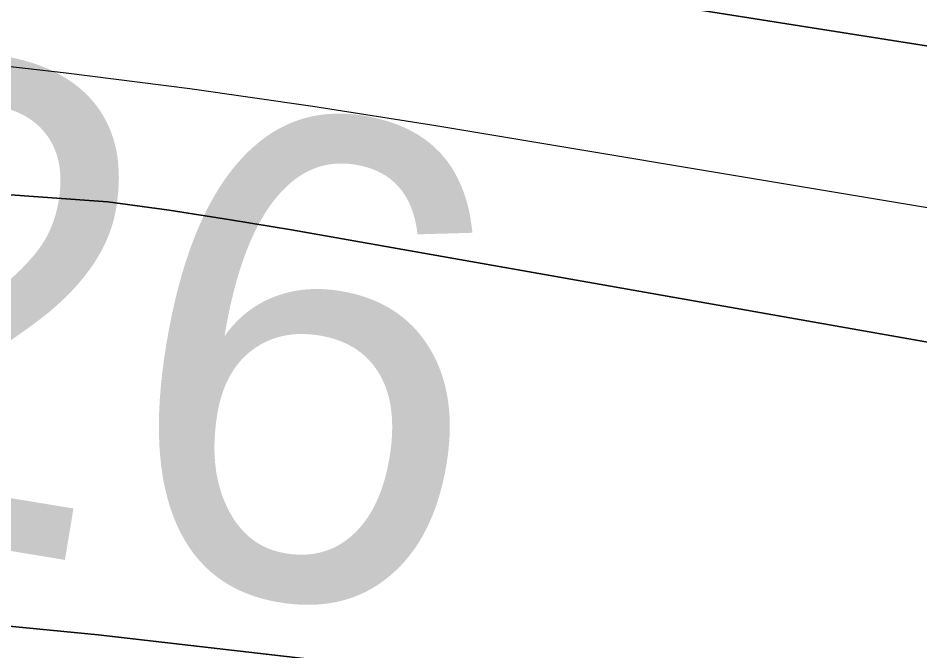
# Model space of a CAD drawing. Extents: x 3329332 to 3367211, y 631066 to 656469.
# Drawn here: x 3337948.1 to 3338074.1, y 648304.1 to 648392.4 of the extents above; entities that cross this region are included whole.
import ezdxf

# ---------------------------------------------------------------- set-up
doc = ezdxf.new("R2010")
doc.units = 0
for name, color, linetype in [('V-RIVR-EDGE', 7, 'Continuous'), ('V-RIVR-RANG', 7, 'Continuous'), ('V-TOPO-DPTH', 7, 'Continuous'), ('V-TOPO-MINR', 7, 'Continuous')]:
    doc.layers.add(name, color=color, linetype=linetype)

msp = doc.modelspace()

# ---------------------------------------------------------------- linework, layer by layer
at = {"layer": 'V-RIVR-EDGE'}
msp.add_spline([(3343636.8271070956, 646843.3989800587), (3343622.1108212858, 646851.5792317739), (3343608.9428611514, 646858.5922459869), (3343596.5399541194, 646861.3375356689), (3343585.2946953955, 646861.7531449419), (3343568.24393458, 646866.8367453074), (3343554.697763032, 646877.7287245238), (3343538.057816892, 646892.1185805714), (3343529.147033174, 646895.6308411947), (3343519.467360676, 646901.8596239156), (3343506.6900779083, 646910.0350810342), (3343488.8790585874, 646921.325408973), (3343476.1027347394, 646929.8886666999), (3343464.099135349, 646937.2866047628), (3343456.7481843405, 646944.2852351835), (3343449.7850339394, 646951.2829066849), (3343444.7484206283, 646953.23437568), (3343437.386921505, 646955.9671994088), (3343424.9830555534, 646958.3246884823), (3343409.480620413, 646962.2410513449), (3343396.697584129, 646968.089704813), (3343383.5277061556, 646974.3271178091), (3343375.7774475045, 646976.6730998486), (3343358.7228510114, 646980.205497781), (3343342.4448146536, 646984.1237784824), (3343324.996664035, 646985.3303316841), (3343315.3045255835, 646986.5177064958), (3343304.843498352, 646990.4216034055), (3343288.9638107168, 646998.60473188), (3343275.4109267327, 647006.7821068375), (3343264.954694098, 647012.6250067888), (3343248.681452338, 647018.4822905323), (3343233.954618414, 647022.3967355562), (3343209.925364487, 647028.2731976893), (3343162.260410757, 647042.3519666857), (3343147.918500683, 647045.1020509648), (3343128.926818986, 647049.4148447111), (3343116.5229530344, 647051.7723337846), (3343106.4526031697, 647056.8386736), (3343102.5793916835, 647058.7872658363), (3343086.688197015, 647062.3167870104), (3343081.258988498, 647062.3302118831), (3343073.506812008, 647063.9005927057), (3343064.593151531, 647066.249451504), (3343053.7481593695, 647071.7055097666), (3343047.940739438, 647075.5978996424), (3343041.7426421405, 647078.3278466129), (3343029.344529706, 647083.0121393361), (3343020.0488221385, 647087.6887607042), (3343006.4940203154, 647095.090534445), (3342971.6236099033, 647107.974257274), (3342951.4790744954, 647116.5557344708), (3342937.1515482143, 647125.1228278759), (3342928.2455590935, 647130.5740915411), (3342903.0586568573, 647138.7802340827), (3342877.487789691, 647148.5385379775), (3342858.8954156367, 647157.5039801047), (3342849.609297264, 647166.0586075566), (3342844.19159578, 647170.7256397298), (3342831.7934833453, 647175.4099324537), (3342823.655424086, 647177.7568734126), (3342803.887182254, 647181.6837843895), (3342796.52568313, 647184.4166081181), (3342787.2309344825, 647189.4810300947), (3342775.609382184, 647194.5512055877), (3342758.944504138, 647198.858245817), (3342732.97337041, 647203.5761007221), (3342721.3451056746, 647205.9316719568), (3342697.703652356, 647211.8071751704), (3342663.989931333, 647221.973416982), (3342635.705418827, 647232.1262339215), (3342620.593661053, 647237.2050396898), (3342601.9840264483, 647239.1900708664), (3342563.6166981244, 647249.3678197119), (3342526.798654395, 647258.7661316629), (3342490.762924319, 647270.8771300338), (3342457.056874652, 647284.1457767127), (3342444.661638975, 647289.9934712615), (3342438.029712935, 647274.1099479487), (3342415.16769651, 647281.5347357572), (3342391.925550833, 647292.0628873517), (3342329.1699355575, 647319.7520755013), (3342295.0780031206, 647333.7972823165), (3342283.068650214, 647338.8684167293), (3342254.791809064, 647352.1236385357), (3342236.19751717, 647360.3134794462), (3342218.3759497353, 647367.3380006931), (3342205.204153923, 647372.7998124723), (3342191.64743426, 647379.4259849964), (3342179.2579521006, 647387.6004831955), (3342172.2852125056, 647390.720148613), (3342149.820585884, 647402.0219835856), (3342116.8997266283, 647419.1667185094), (3342096.3664316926, 647427.3613540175), (3342074.6726116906, 647436.7222681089), (3342056.4594079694, 647442.1965458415), (3342048.7110671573, 647445.3181290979), (3342046.3909759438, 647448.0384868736), (3342044.4577264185, 647450.3700851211), (3342038.2586702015, 647452.712231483), (3342007.6463951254, 647462.4830013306), (3341964.2482070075, 647476.9390228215), (3341952.242689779, 647483.5613596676), (3341946.042674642, 647485.5157054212), (3341937.125178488, 647486.313361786), (3341928.594524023, 647486.7222586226), (3341922.397385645, 647489.8400062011), (3341906.513862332, 647496.4719322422), (3341894.505468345, 647501.9308672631), (3341878.2379801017, 647510.1149546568), (3341870.0932084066, 647509.7472913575), (3341856.9137412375, 647512.1066982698), (3341848.000080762, 647514.4555570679), (3341827.073231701, 647520.324347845), (3341821.2638939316, 647523.4411365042), (3341814.6789549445, 647526.5598430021), (3341810.025347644, 647526.571350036), (3341806.5332243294, 647525.8043790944), (3341795.289883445, 647526.9955895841), (3341774.7450814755, 647530.5366177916), (3341748.7854547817, 647539.9080799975), (3341739.1000287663, 647543.8100590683), (3341723.2049984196, 647545.7883778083), (3341703.4377155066, 647550.1030893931), (3341688.708963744, 647553.2419331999), (3341675.143613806, 647556.3779002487), (3341665.0684693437, 647559.505237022), (3341655.7785152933, 647566.5086620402), (3341650.35985489, 647570.787893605), (3341641.0583938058, 647573.1377113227), (3341619.3521078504, 647577.4572175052), (3341603.0731125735, 647580.9876975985), (3341588.7244900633, 647581.0231776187), (3341577.8641551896, 647580.2744261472), (3341570.499779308, 647581.843848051), (3341563.913881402, 647584.5747539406), (3341550.35620282, 647590.8131258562), (3341537.182489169, 647595.4993364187), (3341511.9936690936, 647602.9298777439), (3341494.1644303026, 647606.8519941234), (3341474.01126462, 647611.9432658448), (3341452.3126500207, 647619.3651768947), (3341435.647771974, 647623.672217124), (3341426.7293169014, 647624.0820728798), (3341409.6747204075, 647627.6144708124), (3341399.593822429, 647628.4150039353), (3341382.156219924, 647633.887363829), (3341364.3346524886, 647640.9118850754), (3341355.4209920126, 647643.2607438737), (3341344.179568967, 647645.2275555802), (3341336.034797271, 647644.8598922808), (3341320.5266086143, 647646.449451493), (3341290.677468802, 647651.176895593), (3341274.0145085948, 647656.2595370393), (3341268.5862589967, 647656.6607625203), (3341256.951281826, 647656.301729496), (3341232.5255970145, 647658.6889450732), (3341211.979836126, 647661.842172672), (3341186.0144559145, 647668.8868312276), (3341159.6564804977, 647673.9934456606), (3341146.4731776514, 647674.8016501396), (3341117.007043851, 647677.589132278), (3341103.433063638, 647677.2348938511), (3341097.616054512, 647677.2492776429), (3341091.8028810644, 647678.8148638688), (3341087.9296695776, 647680.7634561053), (3341085.2198599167, 647682.7091715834), (3341079.7954459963, 647684.661599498), (3341055.366884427, 647685.8854132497), (3341036.3684902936, 647687.4836027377), (3341024.7306363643, 647685.9611678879), (3341011.1547383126, 647684.8313282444), (3340999.5255146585, 647686.7990988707), (3340985.1855224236, 647690.3247843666), (3340953.8005228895, 647701.2608738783), (3340935.5930726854, 647709.0619552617), (3340923.584678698, 647714.5208902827), (3340917.0016575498, 647718.4151979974), (3340910.7968478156, 647718.4305407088), (3340908.0793667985, 647717.2738513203), (3340903.8135601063, 647717.2843994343), (3340894.5092222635, 647718.4708153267), (3340882.4893212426, 647719.2761430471), (3340860.789747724, 647726.3102534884), (3340855.75697009, 647729.812924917), (3340851.89047104, 647734.4761214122), (3340848.4060190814, 647736.811555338), (3340842.5909277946, 647737.6015403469), (3340826.314809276, 647742.2954222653), (3340811.5946877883, 647748.9244715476), (3340794.9432346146, 647758.6607202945), (3340781.396104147, 647769.1648989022), (3340774.827466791, 647778.8762157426), (3340770.949460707, 647778.8858049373), (3340766.3035247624, 647781.9997168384), (3340765.154506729, 647787.8196027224), (3340765.1631370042, 647791.3098081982), (3340761.6815618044, 647794.8086439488), (3340748.8985255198, 647800.6572974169), (3340736.8843780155, 647803.7894287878), (3340725.2589900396, 647807.3084018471), (3340719.4477344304, 647809.6495892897), (3340716.353959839, 647813.1474661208), (3340707.8348124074, 647818.2099702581), (3340686.534546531, 647829.8967290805), (3340660.9655972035, 647840.4306341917), (3340654.377781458, 647842.3859388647), (3340636.5533372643, 647848.2470582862), (3340626.477233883, 647850.986594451), (3340619.1090223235, 647851.0048139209), (3340608.2458106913, 647849.0926606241), (3340603.203443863, 647848.7173259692), (3340600.494593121, 647851.0508420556), (3340597.786701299, 647853.7721587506), (3340589.6467242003, 647855.343498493), (3340581.5086649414, 647857.6904394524), (3340569.1143881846, 647863.9259346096), (3340561.3708419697, 647868.9865209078), (3340557.892143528, 647873.6487584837), (3340534.6413675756, 647880.686704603), (3340500.541763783, 647891.6295065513), (3340470.702213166, 647900.2349567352), (3340445.522023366, 647911.1557035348), (3340419.5623966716, 647920.5271657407), (3340404.067632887, 647927.5459334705), (3340372.685510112, 647939.6454248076), (3340342.4696659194, 647952.9054412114), (3340306.057642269, 647969.6710058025), (3340282.828921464, 647985.6283659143), (3340275.0940055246, 647994.1791576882), (3340268.900702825, 647998.8481077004), (3340258.823640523, 648001.199843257), (3340240.223595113, 648007.0628805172), (3340208.8366777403, 648017.2233688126), (3340162.736351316, 648036.7275106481), (3340150.3468691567, 648044.9020088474), (3340132.923650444, 648056.1913778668), (3340120.1463676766, 648064.3668349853), (3340103.8769615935, 648071.7753211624), (3340062.4148997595, 648085.063146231), (3340020.562160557, 648097.1885283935), (3340008.159253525, 648099.9338180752), (3339970.575197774, 648113.2120539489), (3339931.446652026, 648129.2087297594), (3339889.974042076, 648138.2307481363), (3339851.5961656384, 648144.1426902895), (3339826.794187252, 648151.1844720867), (3339779.131151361, 648166.0388423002), (3339750.4607560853, 648176.9682193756), (3339726.4410913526, 648186.7226875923), (3339710.1716852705, 648194.1311737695), (3339698.5520508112, 648199.9769504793), (3339684.9905365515, 648204.6641199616), (3339657.470118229, 648210.1614117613), (3339640.4049736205, 648209.4280030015), (3339598.1414197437, 648212.2471294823), (3339566.358071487, 648218.9183712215), (3339519.0713291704, 648229.118175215), (3339492.7200661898, 648236.9393939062), (3339468.307806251, 648244.7558180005), (3339451.6400514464, 648247.899456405), (3339423.72320224, 648249.9075016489), (3339391.1489100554, 648250.3758514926), (3339356.2621980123, 648256.6669639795), (3339323.3125711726, 648262.1776806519), (3339267.0929899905, 648266.970331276), (3339191.493926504, 648276.0767345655), (3339142.6492693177, 648283.5657699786), (3339080.627062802, 648294.1898135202), (3339050.0051985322, 648300.0825772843), (3339012.788806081, 648305.2160414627), (3338936.4160592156, 648315.0999638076), (3338861.5935558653, 648324.5922498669), (3338841.0430003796, 648325.8064744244), (3338779.400923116, 648333.3271541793), (3338716.984203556, 648341.237552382), (3338619.6702238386, 648351.1732563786), (3338573.9260536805, 648357.879019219), (3338540.2008256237, 648363.3916537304), (3338502.213626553, 648370.4660387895), (3338454.128268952, 648371.3605460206), (3338406.04578811, 648373.4184550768), (3338372.6958947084, 648373.8887227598), (3338327.7215722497, 648378.2657641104), (3338302.9100046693, 648381.4295398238), (3338283.518056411, 648380.7018845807), (3338273.82495904, 648381.5014587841), (3338260.6522043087, 648386.5754699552), (3338248.6428514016, 648391.646604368), (3338238.5715426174, 648396.3251435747), (3338223.4501956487, 648397.5259432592), (3338149.397539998, 648404.6895078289), (3338106.754815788, 648410.9997987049), (3338090.4815740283, 648416.8570824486), (3338075.7662471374, 648425.4251347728), (3338068.017906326, 648428.5467180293), (3338061.041331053, 648430.1151810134), (3338050.188667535, 648432.4688344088), (3338042.0563617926, 648437.1425790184), (3338023.077146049, 648446.4967806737), (3338014.178828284, 648455.0504492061), (3338009.5482350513, 648464.3691708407), (3338008.012375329, 648470.5778162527), (3338005.6980376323, 648475.6249776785), (3338000.2832129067, 648481.4554116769), (3337993.311432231, 648484.962877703), (3337977.799407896, 648485.0012344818), (3337963.842421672, 648486.5869580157), (3337952.2227872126, 648492.4327347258), (3337934.79860958, 648503.3343031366), (3337924.3558018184, 648514.6064116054), (3337915.4689910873, 648527.8136874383), (3337906.963268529, 648538.3054000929), (3337897.6704377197, 648544.1454232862), (3337885.6534134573, 648546.1141528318), (3337868.6055294, 648552.3611550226), (3337833.747584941, 648570.2862857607), (3337831.4265348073, 648572.6188429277), (3337828.3413904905, 648579.6069252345), (3337825.256246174, 648586.595007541), (3337821.7775477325, 648591.257245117), (3337805.128012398, 648601.7690950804), (3337772.198522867, 648615.4236245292), (3337745.0716586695, 648623.2467610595), (3337725.3043757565, 648627.561472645), (3337697.3971157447, 648633.4475239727), (3337655.9264236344, 648643.2451435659), (3337633.050982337, 648645.2407228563), (3337587.683105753, 648647.2919194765), (3337530.6735395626, 648646.2694788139), (3337482.1965456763, 648645.6137425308), (3337469.4000845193, 648646.0331874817), (3337459.3258989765, 648649.5483248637), (3337449.6337605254, 648650.7356996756), (3337425.977923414, 648650.7941937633), (3337387.1921090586, 648648.5632820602), (3337346.0785321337, 648645.9503232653), (3337294.491462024, 648642.1998534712), (3337235.915350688, 648634.9764387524), (3337203.720228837, 648631.9536242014), (3337180.834239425, 648629.6833967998), (3337120.3162482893, 648621.3013748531), (3337079.5770471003, 648613.2582486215), (3337041.950798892, 648609.4732577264), (3337018.288249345, 648606.8171475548), (3336982.5914149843, 648599.1493559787), (3336951.5549003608, 648594.1846616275), (3336908.505197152, 648592.7398992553), (3336875.1648929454, 648597.088173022), (3336858.1045429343, 648598.2937673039), (3336851.1308444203, 648601.025632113), (3336844.931788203, 648603.367778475), (3336839.116696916, 648604.1577634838), (3336830.97288414, 648604.1779007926), (3336822.0457987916, 648601.0975510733), (3336811.5607985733, 648595.3064327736), (3336803.0243905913, 648593.38852596), (3336796.0430207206, 648593.017985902), (3336789.068363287, 648595.3620501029), (3336779.3743069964, 648595.773823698), (3336757.2572063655, 648590.787074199), (3336729.690759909, 648577.6699367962), (3336702.1377383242, 648569.9820079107), (3336685.851071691, 648570.4100831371), (3336673.8330885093, 648571.991012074), (3336663.7483548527, 648571.2403427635), (3336652.882266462, 648568.1647876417), (3336636.9603863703, 648559.2846893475), (3336627.2586587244, 648556.5940580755), (3336614.4593208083, 648555.8501012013), (3336584.9759264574, 648551.6571723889), (3336546.1862764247, 648547.8750582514), (3336510.1064360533, 648542.1472286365), (3336477.9017250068, 648535.2464080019), (3336448.4029879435, 648524.8486694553), (3336423.931274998, 648508.6214558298), (3336410.7115332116, 648494.6932371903), (3336400.5932373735, 648480.3695465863), (3336397.4630238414, 648469.1310002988), (3336394.711021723, 648454.0134890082), (3336388.0781367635, 648437.7421650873), (3336381.4500464, 648423.409844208), (3336375.9901524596, 648411.0136496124), (3336372.482686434, 648404.0418689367), (3336364.323530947, 648397.8571965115), (3336361.2134547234, 648394.762463), (3336359.6555398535, 648392.0516944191), (3336357.7011941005, 648385.8516792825), (3336351.0903642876, 648378.4997693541), (3336344.851033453, 648364.5542901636), (3336339.7981185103, 648359.9131488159), (3336331.2597926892, 648357.2196407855), (3336326.2116723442, 648354.5175024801), (3336319.2197543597, 648349.8811557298), (3336309.8904846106, 648340.9847558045), (3336302.5136427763, 648337.5127697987), (3336295.1348831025, 648333.2651825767), (3336286.9699740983, 648324.753706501), (3336280.3696924, 648321.6676032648), (3336267.1739236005, 648317.4343998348), (3336257.8667089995, 648317.457413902), (3336251.6618992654, 648317.4727566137), (3336242.352766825, 648316.7201694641), (3336231.4924319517, 648315.9714179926), (3336219.8584136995, 648316.0001855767), (3336194.6504152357, 648315.6747147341), (3336165.5749588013, 648319.6246397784), (3336148.122013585, 648318.8921899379), (3336131.0530332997, 648316.6075787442), (3336112.040255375, 648312.3887591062), (3336101.9488092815, 648308.9234855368), (3336086.414729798, 648300.0424283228), (3336075.546723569, 648296.1912719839), (3336060.4167463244, 648293.9018661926), (3336047.620285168, 648294.3213111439), (3336032.5056506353, 648298.2367150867), (3336021.6558638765, 648301.7537703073), (3336016.2304910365, 648303.3183976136), (3336006.536434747, 648303.7301712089), (3335978.6195855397, 648305.7382164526), (3335940.2158182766, 648301.1795421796), (3335891.725399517, 648295.0945973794), (3335848.668024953, 648290.5474301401), (3335790.1091741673, 648290.304426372), (3335753.2671574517, 648290.0077231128), (3335726.4993262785, 648286.1958824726), (3335694.691046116, 648282.7843083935), (3335674.8959545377, 648275.8528023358), (3335659.375299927, 648272.4009536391), (3335636.485474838, 648268.5795238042), (3335620.5808552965, 648266.6798364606), (3335591.8816924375, 648265.9751952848), (3335557.760033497, 648267.9985832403), (3335544.1870122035, 648268.0321454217), (3335523.2429025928, 648266.920525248), (3335504.6208020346, 648263.8641485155), (3335489.879584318, 648261.9615844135), (3335466.2323774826, 648265.5102839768), (3335442.1868219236, 648264.7941357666), (3335411.550573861, 648264.8698904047), (3335377.8042495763, 648261.8509115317), (3335309.145322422, 648254.6524287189), (3335266.481501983, 648252.4311062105), (3335243.9861899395, 648251.3233217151), (3335220.7162355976, 648250.6052556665), (3335202.4953605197, 648252.9771285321), (3335190.085741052, 648253.0078139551), (3335171.0777577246, 648250.7279973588), (3335140.040284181, 648245.3755023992), (3335097.7364556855, 648231.9070033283), (3335079.888997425, 648228.4609081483), (3335074.8475895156, 648228.4733741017), (3335068.641820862, 648228.100916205), (3335061.6614099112, 648228.1181767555), (3335052.348441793, 648225.8143871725), (3335042.2617902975, 648224.2881166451), (3335032.1655496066, 648218.883840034), (3335022.075062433, 648215.8063670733), (3335003.0651612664, 648212.7509492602), (3334965.832467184, 648211.2918030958), (3334950.711120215, 648212.4926027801), (3334915.8148189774, 648214.905709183), (3334852.211683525, 648213.5117695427), (3334793.257360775, 648210.1673198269), (3334744.7774901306, 648208.3481817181), (3334710.648159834, 648207.2691648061), (3334677.2905950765, 648204.6370276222), (3334638.509575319, 648204.3451189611), (3334608.649887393, 648204.8067563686), (3334566.769339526, 648205.6859208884), (3334543.1135024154, 648205.7444149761), (3334524.8839970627, 648204.6260823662), (3334499.6721629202, 648202.7494090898), (3334450.4205267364, 648202.4833912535), (3334410.477064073, 648202.5821599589), (3334380.228616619, 648202.6569556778), (3334353.8668055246, 648206.2123676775), (3334344.5576730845, 648205.4597805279), (3334325.5516075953, 648203.9555651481), (3334283.271752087, 648200.1820812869), (3334254.566835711, 648197.1506364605), (3334219.268350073, 648193.7476926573), (3334183.2000167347, 648192.6734703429), (3334158.3779010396, 648191.5714393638), (3334149.457528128, 648191.205693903), (3334137.0402373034, 648188.1339744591), (3334128.501911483, 648185.440466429), (3334111.044171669, 648182.7690135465), (3334081.563654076, 648179.7394865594), (3334057.1293389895, 648178.636496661), (3334040.8436312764, 648179.4523724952), (3334029.993844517, 648182.969427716), (3334019.911028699, 648182.9943596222), (3333987.3213938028, 648177.2578997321), (3333955.1224362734, 648172.6838827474), (3333933.013006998, 648170.799538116), (3333908.970328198, 648171.2467917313), (3333889.5831745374, 648172.4581395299), (3333868.256058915, 648173.2864813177), (3333818.617581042, 648173.4092230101), (3333772.0776723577, 648171.973090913), (3333733.678699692, 648169.3534196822), (3333687.913433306, 648167.5275691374), (3333647.9594225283, 648163.3605311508), (3333617.3135852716, 648159.5582797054), (3333590.539041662, 648153.0318348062), (3333562.604931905, 648148.059469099), (3333531.5645816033, 648141.5435723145), (3333511.0063547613, 648139.6553920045), (3333488.8978844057, 648138.1588479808), (3333475.711704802, 648137.8036506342), (3333461.743211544, 648134.7357668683), (3333439.4028820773, 648130.067855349)], degree=3, dxfattribs=at)
at = {"layer": 'V-TOPO-DPTH'}
for points in [[(3336982.7720334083, 648474.4389676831), (3337919.727413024, 648409.4825739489), (3337947.6838134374, 648406.5979694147), (3337975.595691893, 648403.35918257), (3338003.440787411, 648399.5891222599), (3338031.2413609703, 648395.4648796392), (3338116.9031699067, 648381.9213908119), (3338187.4470472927, 648370.4469123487), (3338257.9186963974, 648358.555668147), (3338328.2820030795, 648346.0392753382), (3338398.57308148, 648333.106116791), (3338738.0620172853, 648269.082800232), (3338755.598312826, 648265.8760082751), (3338773.1565824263, 648262.7988096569), (3338790.7478131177, 648259.9160010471), (3338808.3610178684, 648257.1627857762), (3338947.6233134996, 648236.1822894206), (3339034.8388757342, 648222.755936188)], [(3336982.7720334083, 648474.4389676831), (3337919.727413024, 648409.4825739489), (3337947.6838134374, 648406.5979694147), (3337975.595691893, 648403.35918257), (3338003.440787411, 648399.5891222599), (3338031.2413609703, 648395.4648796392), (3338116.9031699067, 648381.9213908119), (3338187.4470472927, 648370.4469123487), (3338257.9186963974, 648358.555668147), (3338328.2820030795, 648346.0392753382), (3338398.57308148, 648333.106116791), (3338738.0620172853, 648269.082800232), (3338755.598312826, 648265.8760082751), (3338773.1565824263, 648262.7988096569), (3338790.7478131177, 648259.9160010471), (3338808.3610178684, 648257.1627857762), (3338947.6233134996, 648236.1822894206), (3339034.8388757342, 648222.755936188)], [(3339316.153767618, 648151.4587064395), (3338836.843545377, 648216.8387125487), (3338801.009225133, 648221.9090623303), (3338765.2114367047, 648227.2175623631), (3338729.4684459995, 648232.883287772), (3338693.76198711, 648238.7871634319), (3338668.0704922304, 648243.1670239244), (3338619.5529304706, 648251.481225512), (3338571.045021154, 648259.8510823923), (3338522.5515905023, 648268.3044222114), (3338474.0678122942, 648276.8134173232), (3337986.284111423, 648362.853183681), (3337977.7555562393, 648364.2782085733), (3337969.212009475, 648365.6001977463), (3337960.645975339, 648366.7676333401), (3336978.1150619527, 648437.3655455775)], [(3336978.1150619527, 648437.3655455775), (3337960.645975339, 648366.7676333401), (3337969.212009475, 648365.6001977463), (3337977.7555562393, 648364.2782085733), (3337986.284111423, 648362.853183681), (3338474.0678122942, 648276.8134173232), (3338522.5515905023, 648268.3044222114), (3338571.045021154, 648259.8510823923), (3338619.5529304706, 648251.481225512), (3338668.0704922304, 648243.1670239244), (3338693.76198711, 648238.7871634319), (3338729.4684459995, 648232.883287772), (3338765.2114367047, 648227.2175623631), (3338801.009225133, 648221.9090623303), (3338836.843545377, 648216.8387125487), (3339316.153767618, 648151.4587064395)], [(3339011.55421175, 648138.8889914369), (3338960.06198872, 648147.3047570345), (3338908.48614522, 648155.1918674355), (3338856.854554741, 648162.726541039), (3338776.3776592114, 648174.0493796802), (3338764.951755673, 648175.7156385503), (3338753.5379287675, 648177.4584082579), (3338742.142216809, 648179.315944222), (3338730.758581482, 648181.2499910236), (3338317.391919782, 648253.6215960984), (3338257.9021239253, 648263.6961375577), (3338198.3433277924, 648273.3284346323), (3338138.6810312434, 648282.2973651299), (3338078.9497344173, 648290.8240512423), (3338016.6731175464, 648299.3607690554), (3337988.0003732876, 648303.0233249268), (3337959.290337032, 648306.3341646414), (3337930.524362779, 648309.1174301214), (3337005.482805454, 648357.9925731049)], [(3337005.482805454, 648357.9925731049), (3337930.524362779, 648309.1174301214), (3337959.290337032, 648306.3341646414), (3337988.0003732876, 648303.0233249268), (3338016.6731175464, 648299.3607690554), (3338078.9497344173, 648290.8240512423), (3338138.6810312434, 648282.2973651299), (3338198.3433277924, 648273.3284346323), (3338257.9021239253, 648263.6961375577), (3338317.391919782, 648253.6215960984), (3338730.758581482, 648181.2499910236), (3338742.142216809, 648179.315944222), (3338753.5379287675, 648177.4584082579), (3338764.951755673, 648175.7156385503), (3338776.3776592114, 648174.0493796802), (3338856.854554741, 648162.726541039), (3338908.48614522, 648155.1918674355), (3338960.06198872, 648147.3047570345), (3339011.55421175, 648138.8889914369)]]:
    msp.add_lwpolyline(points, dxfattribs=at)
at = {"layer": 'V-TOPO-MINR'}
for points in [[(3339034.8388757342, 648222.755936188), (3338947.6233134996, 648236.1822894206), (3338808.3610178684, 648257.1627857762), (3338790.7478131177, 648259.9160010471), (3338773.1565824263, 648262.7988096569), (3338755.598312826, 648265.8760082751), (3338738.0620172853, 648269.082800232), (3338398.57308148, 648333.106116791), (3338328.2820030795, 648346.0392753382), (3338257.9186963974, 648358.555668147), (3338187.4470472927, 648370.4469123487), (3338116.9031699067, 648381.9213908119), (3338031.2413609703, 648395.4648796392), (3338003.440787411, 648399.5891222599), (3337975.595691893, 648403.35918257), (3337947.6838134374, 648406.5979694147), (3337919.727413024, 648409.4825739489), (3336982.7720334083, 648474.4389676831)], [(3339114.346689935, 648196.0088264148), (3338821.7510590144, 648238.0674986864), (3338795.5703590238, 648241.9718252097), (3338769.4193713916, 648246.0598661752), (3338743.3129522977, 648250.4234788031), (3338717.236245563, 648254.9708058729), (3338592.871949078, 648277.3341997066), (3338504.6059529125, 648293.0311290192), (3338416.3007164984, 648308.501511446), (3338327.9366197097, 648323.632073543), (3338239.5332826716, 648338.536088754), (3338006.4428074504, 648377.3721249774), (3337989.273657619, 648380.0692770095), (3337972.0757573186, 648382.5534444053), (3337954.8347313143, 648384.7181348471), (3337937.56495484, 648386.6698406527), (3337013.3624604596, 648453.0603778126)], [(3339316.153767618, 648151.4587064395), (3338836.843545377, 648216.8387125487), (3338801.009225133, 648221.9090623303), (3338765.2114367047, 648227.2175623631), (3338729.4684459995, 648232.883287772), (3338693.76198711, 648238.7871634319), (3338668.0704922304, 648243.1670239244), (3338619.5529304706, 648251.481225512), (3338571.045021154, 648259.8510823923), (3338522.5515905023, 648268.3044222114), (3338474.0678122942, 648276.8134173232), (3337986.284111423, 648362.853183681), (3337977.7555562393, 648364.2782085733), (3337969.212009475, 648365.6001977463), (3337960.645975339, 648366.7676333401), (3336978.1150619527, 648437.3655455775)], [(3339011.55421175, 648138.8889914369), (3338960.06198872, 648147.3047570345), (3338908.48614522, 648155.1918674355), (3338856.854554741, 648162.726541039), (3338776.3776592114, 648174.0493796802), (3338764.951755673, 648175.7156385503), (3338753.5379287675, 648177.4584082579), (3338742.142216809, 648179.315944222), (3338730.758581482, 648181.2499910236), (3338317.391919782, 648253.6215960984), (3338257.9021239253, 648263.6961375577), (3338198.3433277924, 648273.3284346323), (3338138.6810312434, 648282.2973651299), (3338078.9497344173, 648290.8240512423), (3338016.6731175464, 648299.3607690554), (3337988.0003732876, 648303.0233249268), (3337959.290337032, 648306.3341646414), (3337930.524362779, 648309.1174301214), (3337005.482805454, 648357.9925731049)]]:
    msp.add_lwpolyline(points, dxfattribs=at)

# ---------------------------------------------------------------- texts
at = {"layer": 'V-RIVR-RANG'}
msp.add_text('-26', height=67.00000000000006, rotation=350.59333333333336, dxfattribs=at).set_placement((3337880.4928847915, 648329.0761778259))

doc.saveas('drawing.dxf')
